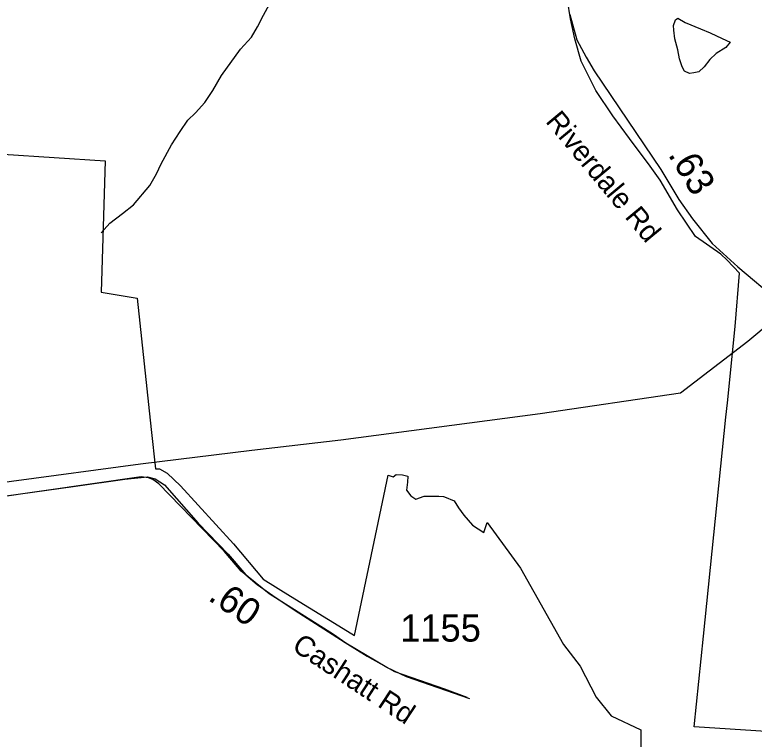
# Model space of a CAD drawing. Extents: x 1662474 to 1856135, y 779280 to 917889.
# Drawn here: x 1725057 to 1728466, y 799530 to 802869 of the extents above; entities that cross this region are included whole.
import ezdxf

# ---------------------------------------------------------------- set-up
doc = ezdxf.new("R2010")
doc.units = 0
for name, color, linetype in [('Exist Boundary Political City Limit New', 7, 'Continuous'), ('Exist Hydrographic Misc Water Feature', 7, 'Continuous'), ('Exist Hydrographic Pond Under 1500 Sq Ft', 7, 'Continuous'), ('Exist Road Non-System Type 51', 7, 'Continuous'), ('Exist Road Secondary Mileage Hundredths English Label', 7, 'Continuous'), ('Exist Road Secondary Type 20 Attributed', 7, 'Continuous'), ('Exist Road Secondary Type 51 Attributed', 7, 'Continuous'), ('Exist Road Secondary Type 51 Label', 7, 'Continuous'), ('Exist Road Secondary Type 51 Number Label', 7, 'Continuous'), ('Exist Utilities Electrical Transmission Line', 7, 'Continuous'), ('Map Preparation Boundary City Limit Buffer Line', 7, 'Continuous')]:
    doc.layers.add(name, color=color, linetype=linetype)

msp = doc.modelspace()

# ---------------------------------------------------------------- linework, layer by layer
at = {"layer": 'Exist Boundary Political City Limit New'}
for points in [[(1721515.1, 803470.6), (1722153.1, 803435.3), (1722129.8, 803364.9), (1722075.6, 803175.7), (1722042.1, 802985.7), (1722026.5, 802814.6), (1722082.1, 802809.8), (1722206.5, 802799.9), (1723080.1, 802737.6), (1723295.5, 802722.3), (1723283.8, 802511.6), (1723276, 802362.3), (1723558.9, 802338), (1723911.8, 802307.7), (1724395.1, 802266.2), (1724468.4, 802261.3), (1724788.6, 802240.6), (1724867.4, 802235.4), (1725003.4, 802226.4), (1725472.8, 802195.3)], [(1728924, 799539.9), (1728188.9, 799587.7), (1728231.6, 800005.3), (1728335, 801014.4), (1728341.9, 801080.8), (1728377.9, 801432.2), (1728398.1, 801678.8), (1728341.2, 801738.2), (1728311.2, 801766.2), (1728195.6, 801846.6), (1728112.4, 801970.6), (1728032.1, 802107.5), (1727985.2, 802171.2), (1727891, 802298.9), (1727813.2, 802403.1), (1727735.5, 802520.3), (1727667.1, 802656), (1727639.1, 802758.7), (1727619.1, 802849.9), (1727604.4, 802935.9)], [(1725472.8, 802195.3), (1725462.4, 801841.4), (1725455.1, 801591.1)], [(1725455.1, 801591.1), (1725621.4, 801562.9), (1725685.9, 800957.2), (1725705.2, 800775.8), (1725723.6, 800776), (1725758.4, 800756.1), (1725820.1, 800698.3), (1726064.8, 800431), (1726201.2, 800268.2), (1726327, 800190.1), (1726590.2, 800028.6), (1726622.2, 800008.6), (1726778.2, 800747.6), (1726801.6, 800739.8), (1726814.2, 800750.9), (1726844.5, 800749.3), (1726868.4, 800742.9), (1726866.8, 800714.4), (1726862, 800677.8), (1726882.6, 800652.4), (1726904.9, 800636.5), (1726944.6, 800650.8), (1727011.6, 800649.6), (1727033.6, 800649.2), (1727037.9, 800647.4), (1727082.9, 800628.5), (1727102, 800596.8), (1727127.4, 800563.4), (1727167.1, 800517.3), (1727219.5, 800482.3), (1727235.1, 800528.9), (1727387.8, 800317.8), (1727587, 799966.6), (1727663.6, 799866.2), (1727736.4, 799723.6), (1727805.5, 799638.6), (1727942.1, 799573.1), (1727943.8, 798309.1)]]:
    msp.add_lwpolyline(points, dxfattribs=at)
at = {"layer": 'Exist Hydrographic Misc Water Feature'}
msp.add_lwpolyline([(1725455, 801864.5), (1725495.4, 801908.1), (1725553.9, 801953.6), (1725604.3, 801993.1), (1725679.2, 802082.5), (1725709.7, 802136.2), (1725732.1, 802182), (1725778.8, 802269.6), (1725819.6, 802331.2), (1725854.1, 802382.9), (1725890.4, 802416.6), (1725932.8, 802464.2), (1725969.5, 802519.9), (1726010.1, 802589.5), (1726097.3, 802710.7), (1726147.7, 802766.2), (1726176.2, 802814), (1726202.7, 802867.7), (1726231.2, 802917.5), (1726300.3, 803020.9), (1726330.4, 803046.6)], dxfattribs=at)
at = {"layer": 'Exist Hydrographic Pond Under 1500 Sq Ft'}
msp.add_lwpolyline([(1728113.1, 802853.6), (1728147, 802833.3), (1728218.7, 802804.6), (1728262.6, 802786.2), (1728318.4, 802759.7), (1728354.3, 802743.4), (1728334, 802717.5), (1728289.7, 802689.9), (1728261.4, 802662.2), (1728235.1, 802628.4), (1728210.7, 802606.7), (1728186.8, 802600.9), (1728166.7, 802599.1), (1728144.9, 802609.3), (1728133, 802629.4), (1728121.3, 802665.6), (1728113.8, 802707.7), (1728100.2, 802757.7), (1728094.7, 802797.8), (1728092.8, 802819.8), (1728103.1, 802845.8), (1728113.1, 802853.6)], dxfattribs=at)
at = {"layer": 'Exist Road Non-System Type 51'}
msp.add_lwpolyline([(1727154.9, 799716.2), (1726861.9, 799818.4), (1726771.6, 799860.1), (1726582.9, 799973.2), (1726526.2, 800013.4), (1726230.1, 800199.9), (1726100.2, 800305.2), (1726022, 800397.4), (1725721, 800706.8), (1725692.6, 800727.5), (1725672.4, 800735.1), (1725639.9, 800739), (1724505, 800576.1), (1724343.6, 800549)], dxfattribs=at)
at = {"layer": 'Exist Road Secondary Type 20 Attributed'}
msp.add_lwpolyline([(1724343.1, 800550.9), (1724725.1, 800609.9), (1725017.4, 800652.2), (1725325.7, 800694.5), (1725564.2, 800729.1), (1725668, 800739.4), (1725703.9, 800730.4), (1725746.2, 800702.2), (1725901.4, 800526.6), (1726039.8, 800383), (1726121.2, 800288.1), (1726173.8, 800243.2), (1726246.9, 800193.2), (1726349.4, 800122.7), (1726579.6, 799976.6), (1726680.8, 799912.5), (1726807.8, 799842), (1727037.9, 799762.5), (1727140.4, 799724)], dxfattribs=at)
at = {"layer": 'Exist Road Secondary Type 51 Attributed'}
msp.add_lwpolyline([(1727614.9, 802870.7), (1727647.3, 802753.5), (1727690.1, 802674.1), (1727728.1, 802610.6), (1728034.6, 802155.8), (1728118.5, 802017.2), (1728180.6, 801929), (1728271.6, 801815.3), (1728390.1, 801706.8), (1728572.8, 801553.8)], dxfattribs=at)
at = {"layer": 'Exist Utilities Electrical Transmission Line'}
msp.add_lwpolyline([(1730486.5, 803004.7), (1730106.4, 802714), (1729535.9, 802260.5), (1728959.7, 801800.9), (1728435.8, 801362.5), (1728126.3, 801124.9), (1727479.4, 801030.1), (1726559.5, 800908.7), (1726148.9, 800860.2), (1725636.3, 800797.5), (1725041.3, 800717.7), (1724337.8, 800617.7), (1723835.1, 800542.6), (1723186, 800453.7)], dxfattribs=at)
at = {"layer": 'Map Preparation Boundary City Limit Buffer Line'}
for points in [[(1721515.1, 803470.6), (1722153.1, 803435.3), (1722129.8, 803364.9), (1722075.6, 803175.7), (1722042.1, 802985.7), (1722026.5, 802814.6), (1722082.1, 802809.8), (1722206.5, 802799.9), (1723080.1, 802737.6), (1723295.5, 802722.3), (1723283.8, 802511.6), (1723276, 802362.3), (1723558.9, 802338), (1723911.8, 802307.7), (1724395.1, 802266.2), (1724468.4, 802261.3), (1724788.6, 802240.6), (1724867.4, 802235.4), (1725003.4, 802226.4), (1725472.8, 802195.3)], [(1728924, 799539.9), (1728188.9, 799587.7), (1728231.6, 800005.3), (1728335, 801014.4), (1728341.9, 801080.8), (1728377.9, 801432.2), (1728398.1, 801678.8), (1728341.2, 801738.2), (1728311.2, 801766.2), (1728195.6, 801846.6), (1728112.4, 801970.6), (1728032.1, 802107.5), (1727985.2, 802171.2), (1727891, 802298.9), (1727813.2, 802403.1), (1727735.5, 802520.3), (1727667.1, 802656), (1727639.1, 802758.7), (1727619.1, 802849.9), (1727604.4, 802935.9)], [(1725472.8, 802195.3), (1725462.4, 801841.4), (1725455.1, 801591.1)], [(1725455.1, 801591.1), (1725621.4, 801562.9), (1725685.9, 800957.2), (1725705.2, 800775.8), (1725723.6, 800776), (1725758.4, 800756.1), (1725820.1, 800698.3), (1726064.8, 800431), (1726201.2, 800268.2), (1726327, 800190.1), (1726590.2, 800028.6), (1726622.2, 800008.6), (1726778.2, 800747.6), (1726801.6, 800739.8), (1726814.2, 800750.9), (1726844.5, 800749.3), (1726868.4, 800742.9), (1726866.8, 800714.4), (1726862, 800677.8), (1726882.6, 800652.4), (1726904.9, 800636.5), (1726944.6, 800650.8), (1727011.6, 800649.6), (1727033.6, 800649.2), (1727037.9, 800647.4), (1727082.9, 800628.5), (1727102, 800596.8), (1727127.4, 800563.4), (1727167.1, 800517.3), (1727219.5, 800482.3), (1727235.1, 800528.9), (1727387.8, 800317.8), (1727587, 799966.6), (1727663.6, 799866.2), (1727736.4, 799723.6), (1727805.5, 799638.6), (1727942.1, 799573.1), (1727943.8, 798309.1)]]:
    msp.add_lwpolyline(points, dxfattribs=at)

# ---------------------------------------------------------------- texts
at = {"layer": 'Exist Road Secondary Mileage Hundredths English Label'}
for s, rotation, p in [('.63', 301.1159, (1728065.8, 802225)), ('.60', 325.6197, (1725942.7, 800174.8))]:
    msp.add_text(s, height=125, rotation=rotation, dxfattribs=at).set_placement(p)
at = {"layer": 'Exist Road Secondary Type 51 Label'}
for s, rotation, p in [('Riverdale Rd', 309.7121, (1727500.1, 802376.4)), ('Cashatt Rd', 326.6725, (1726329.2, 799944))]:
    msp.add_text(s, height=95, rotation=rotation, dxfattribs=at).set_placement(p)
at = {"layer": 'Exist Road Secondary Type 51 Number Label'}
msp.add_text('1155', height=125, dxfattribs=at).set_placement((1726833.5, 799980))

doc.saveas('drawing.dxf')
